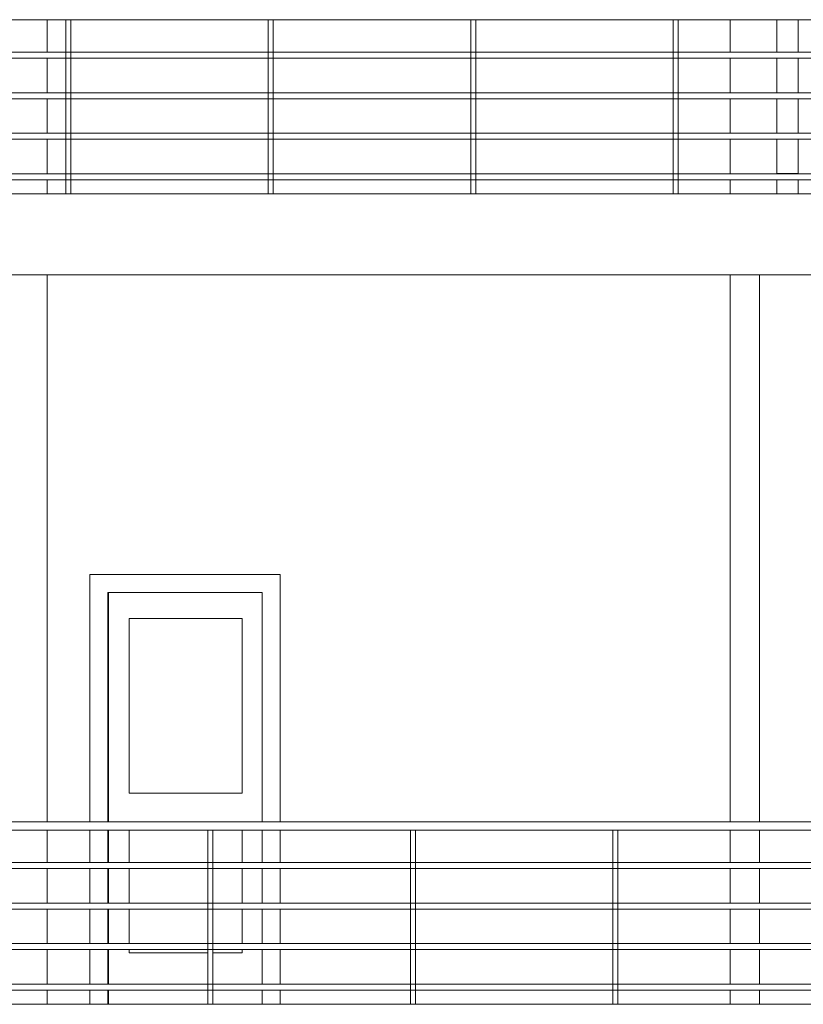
# Model space of a CAD drawing. Header units: inches. Extents: x 424 to 2043, y -237 to 445.
# Tile 786 of 965: x 858.05 to 861.91, y 220.7 to 225.56. Entities that reach past the tile are written whole.
import ezdxf

# ---------------------------------------------------------------- set-up
doc = ezdxf.new("R2010")
doc.units = ezdxf.units.IN
doc.header["$MEASUREMENT"] = 0
for name, color, linetype, lineweight in [('A-DOOR', 31, 'Continuous', 9), ('A-DOOR-FRAM', 31, 'Continuous', 9), ('A-FLOR', 192, 'Continuous', 9), ('A-FLOR-HRAL', 11, 'Continuous', 9), ('A-WALL', 113, 'Continuous', 9)]:
    doc.layers.add(name, color=color, linetype=linetype, lineweight=lineweight)

# ---------------------------------------------------------------- blocks, each defined once
blk = doc.blocks.new('Railing - 25mm-V17-Section 1')
at = {"layer": 'A-FLOR-HRAL'}
for p, q in [((-111.9179, 6.46), (-111.9179, 5.6)), ((-111.906, 6.46), (-111.9179, 6.46)), ((-111.893, 6.46), (-111.906, 6.46)), ((-111.8929, 5.6), (-111.8929, 6.46))]:
    blk.add_line(p, q, dxfattribs=at)
blk = doc.blocks.new('Railing - Railing-185991-Section 1')
at = {"layer": 'A-FLOR-HRAL'}
for p, q in [((-111.1463, 6.5), (-119.6678, 6.5)), ((-119.6678, 6.46), (-111.1487, 6.46)), ((-111.1582, 6.3), (-119.6678, 6.3)), ((-119.6678, 6.27), (-111.16, 6.27)), ((-111.1701, 6.1), (-119.6678, 6.1)), ((-119.6678, 6.07), (-111.1718, 6.07)), ((-111.1819, 5.9), (-119.6678, 5.9)), ((-119.6678, 5.87), (-111.1837, 5.87)), ((-111.1938, 5.7), (-119.6678, 5.7)), ((-119.6678, 5.67), (-111.1956, 5.67))]:
    blk.add_line(p, q, dxfattribs=at)
for p in [(-5.9943, 0), (-4.9952, 0), (-3.9962, 0)]:
    blk.add_blockref('Railing - 25mm-V17-Section 1', p)
blk = doc.blocks.new('Railing - Railing-201793-Section 1')
at = {"layer": 'A-FLOR-HRAL'}
for p, q in [((-119.6678, 10.46), (-109.7931, 10.46)), ((-109.7931, 10.3), (-119.6678, 10.3)), ((-119.6678, 10.27), (-109.7931, 10.27)), ((-109.7931, 10.1), (-119.6678, 10.1)), ((-119.6678, 10.07), (-109.7931, 10.07)), ((-109.7931, 9.9), (-119.6678, 9.9)), ((-119.6678, 9.87), (-109.7931, 9.87)), ((-109.7931, 9.7), (-119.6678, 9.7)), ((-119.6678, 9.67), (-109.7931, 9.67))]:
    blk.add_line(p, q, dxfattribs=at)
for p in [(-6.6956, 4), (-5.6966, 4), (-4.6975, 4), (-3.6985, 4)]:
    blk.add_blockref('Railing - 25mm-V17-Section 1', p)
blk = doc.blocks.new('M_Single-Louvered - 0762 x 2032mm-227597-Section 1')
at = {"layer": 'A-DOOR'}
for p, q in [((-118.403, 7.632), (-118.403, 6.5)), ((-118.3011, 6.642), (-118.3011, 7.505)), ((-118.3011, 7.505), (-117.7437, 7.505)), ((-118.3009, 7.505), (-118.3009, 6.642)), ((-117.7437, 7.505), (-117.7437, 6.642)), ((-117.7437, 6.642), (-118.3011, 6.642)), ((-118.403, 6.46), (-118.403, 6.3)), ((-118.3011, 6.3), (-118.3011, 6.46)), ((-118.3009, 6.46), (-118.3009, 6.3)), ((-117.7437, 6.46), (-117.7437, 6.3)), ((-118.403, 6.27), (-118.403, 6.1)), ((-118.3011, 6.1), (-118.3011, 6.27)), ((-118.3009, 6.27), (-118.3009, 6.1)), ((-117.7437, 6.2702), (-117.7437, 6.1)), ((-118.403, 6.07), (-118.403, 5.9)), ((-118.3011, 5.9), (-118.3011, 6.07)), ((-118.3009, 6.07), (-118.3009, 5.9)), ((-117.7437, 6.0702), (-117.7437, 5.9)), ((-118.403, 5.87), (-118.403, 5.7)), ((-118.3011, 5.854), (-118.3011, 5.87)), ((-117.9122, 5.854), (-118.3011, 5.854)), ((-118.3009, 5.87), (-118.3009, 5.854)), ((-117.7437, 5.854), (-117.8872, 5.854)), ((-117.7437, 5.8702), (-117.7437, 5.854)), ((-118.403, 5.67), (-118.403, 5.6))]:
    blk.add_line(p, q, dxfattribs=at)
at = {"layer": 'A-DOOR-FRAM'}
for p, q in [((-117.5558, 7.721), (-118.4949, 7.721)), ((-118.4949, 7.721), (-118.4949, 6.5)), ((-117.5558, 6.5), (-117.5558, 7.721)), ((-117.555, 7.721), (-117.5558, 7.721)), ((-117.555, 7.721), (-117.555, 6.5)), ((-118.406, 6.5), (-118.406, 7.632)), ((-118.406, 7.632), (-117.6447, 7.632)), ((-118.4052, 7.632), (-118.4052, 6.5)), ((-117.6447, 7.632), (-117.6447, 6.5)), ((-118.4949, 6.46), (-118.4949, 6.3)), ((-118.406, 6.3), (-118.406, 6.46)), ((-118.4052, 6.46), (-118.4052, 6.3)), ((-117.6447, 6.46), (-117.6447, 6.3)), ((-117.5558, 6.3), (-117.5558, 6.46)), ((-117.555, 6.46), (-117.555, 6.3)), ((-118.4949, 6.27), (-118.4949, 6.1)), ((-118.406, 6.1), (-118.406, 6.27)), ((-118.4052, 6.27), (-118.4052, 6.1)), ((-117.6447, 6.2702), (-117.6447, 6.1)), ((-117.5558, 6.1), (-117.5558, 6.2702)), ((-117.555, 6.2702), (-117.555, 6.1)), ((-118.4949, 6.07), (-118.4949, 5.9)), ((-118.406, 5.9), (-118.406, 6.07)), ((-118.4052, 6.07), (-118.4052, 5.9)), ((-117.6447, 6.0702), (-117.6447, 5.9)), ((-117.5558, 5.9), (-117.5558, 6.0702)), ((-117.555, 6.0702), (-117.555, 5.9)), ((-118.4949, 5.87), (-118.4949, 5.7)), ((-118.406, 5.7), (-118.406, 5.87)), ((-118.4052, 5.87), (-118.4052, 5.7)), ((-117.6447, 5.8702), (-117.6447, 5.7)), ((-117.5558, 5.7), (-117.5558, 5.8702)), ((-117.555, 5.8702), (-117.555, 5.7)), ((-118.4949, 5.67), (-118.4949, 5.6)), ((-118.406, 5.6), (-118.406, 5.67)), ((-118.4052, 5.67), (-118.4052, 5.6)), ((-117.6447, 5.6702), (-117.6447, 5.6)), ((-117.5558, 5.6), (-117.5558, 5.6702)), ((-117.555, 5.6702), (-117.555, 5.6))]:
    blk.add_line(p, q, dxfattribs=at)
blk = doc.blocks.new('5-panel_Bi-fold_external_door_10806 - Type 1-V67-Section 1')
at = {"layer": 'A-DOOR'}
for p, q in [((-115.0001, 10.3), (-115.0001, 10.4602)), ((-115.0001, 10.1), (-115.0001, 10.2702)), ((-115.0001, 9.9), (-115.0001, 10.0702)), ((-115.0001, 9.7), (-115.0001, 9.8702)), ((-115.1048, 9.7018), (-115.0001, 9.7018)), ((-115.0001, 9.6), (-115.0001, 9.6702))]:
    blk.add_line(p, q, dxfattribs=at)

msp = doc.modelspace()

# ---------------------------------------------------------------- linework, layer by layer
at = {"layer": 'A-FLOR'}
for p, q in [((857.2188, 224.6972), (867.0262, 224.6972)), ((867.0262, 224.2972), (857.2188, 224.2972)), ((857.2188, 220.6972), (865.6868, 220.6972))]:
    msp.add_line(p, q, dxfattribs=at)
at = {"layer": 'A-WALL'}
for p, q in [((858.1817, 225.5572), (858.1817, 225.3972)), ((861.5516, 225.3972), (861.5516, 225.5574)), ((861.7818, 225.5574), (861.7818, 225.3972)), ((858.1817, 225.3672), (858.1817, 225.1972)), ((861.5516, 225.1972), (861.5516, 225.3674)), ((861.7818, 225.3674), (861.7818, 225.1972)), ((858.1817, 225.1672), (858.1817, 224.9972)), ((861.5516, 224.9972), (861.5516, 225.1674)), ((861.7818, 225.1674), (861.7818, 224.9972)), ((858.1817, 224.9672), (858.1817, 224.7972)), ((861.5516, 224.7972), (861.5516, 224.9674)), ((861.7818, 224.9674), (861.7818, 224.7972)), ((858.1817, 224.7672), (858.1817, 224.6972)), ((861.5516, 224.6972), (861.5516, 224.7674)), ((861.7818, 224.7674), (861.7818, 224.6972)), ((858.1817, 224.2972), (858.1817, 221.5972)), ((861.5516, 221.5972), (861.5516, 224.2972)), ((861.6961, 224.2972), (861.6961, 221.5972)), ((858.4814, 221.5972), (858.4814, 222.7292)), ((858.1817, 221.5572), (858.1817, 221.3972)), ((858.4814, 221.3972), (858.4814, 221.5572)), ((861.5516, 221.3972), (861.5516, 221.5574)), ((861.6961, 221.5574), (861.6961, 221.3972)), ((858.1817, 221.3672), (858.1817, 221.1972)), ((858.4814, 221.1972), (858.4814, 221.3672)), ((861.5516, 221.1972), (861.5516, 221.3674)), ((861.6961, 221.3674), (861.6961, 221.1972)), ((858.1817, 221.1672), (858.1817, 220.9972)), ((858.4814, 220.9972), (858.4814, 221.1672)), ((861.5516, 220.9972), (861.5516, 221.1674)), ((861.6961, 221.1674), (861.6961, 220.9972)), ((858.1817, 220.9672), (858.1817, 220.7972)), ((858.4814, 220.7972), (858.4814, 220.9672)), ((861.5516, 220.7972), (861.5516, 220.9674)), ((861.6961, 220.9674), (861.6961, 220.7972)), ((858.1817, 220.7672), (858.1817, 220.6972)), ((858.4814, 220.6972), (858.4814, 220.7672)), ((861.5516, 220.6972), (861.5516, 220.7674)), ((861.6961, 220.7674), (861.6961, 220.6972))]:
    msp.add_line(p, q, dxfattribs=at)

# ---------------------------------------------------------------- block references
at = {"layer": 'A-DOOR'}
for name in ['5-panel_Bi-fold_external_door_10806 - Type 1-V67-Section 1', 'M_Single-Louvered - 0762 x 2032mm-227597-Section 1']:
    msp.add_blockref(name, (976.8865, 215.0972), dxfattribs=at)
at = {"layer": 'A-FLOR-HRAL'}
for name in ['Railing - Railing-201793-Section 1', 'Railing - Railing-185991-Section 1']:
    msp.add_blockref(name, (976.8865, 215.0972), dxfattribs=at)

doc.saveas('drawing.dxf')
